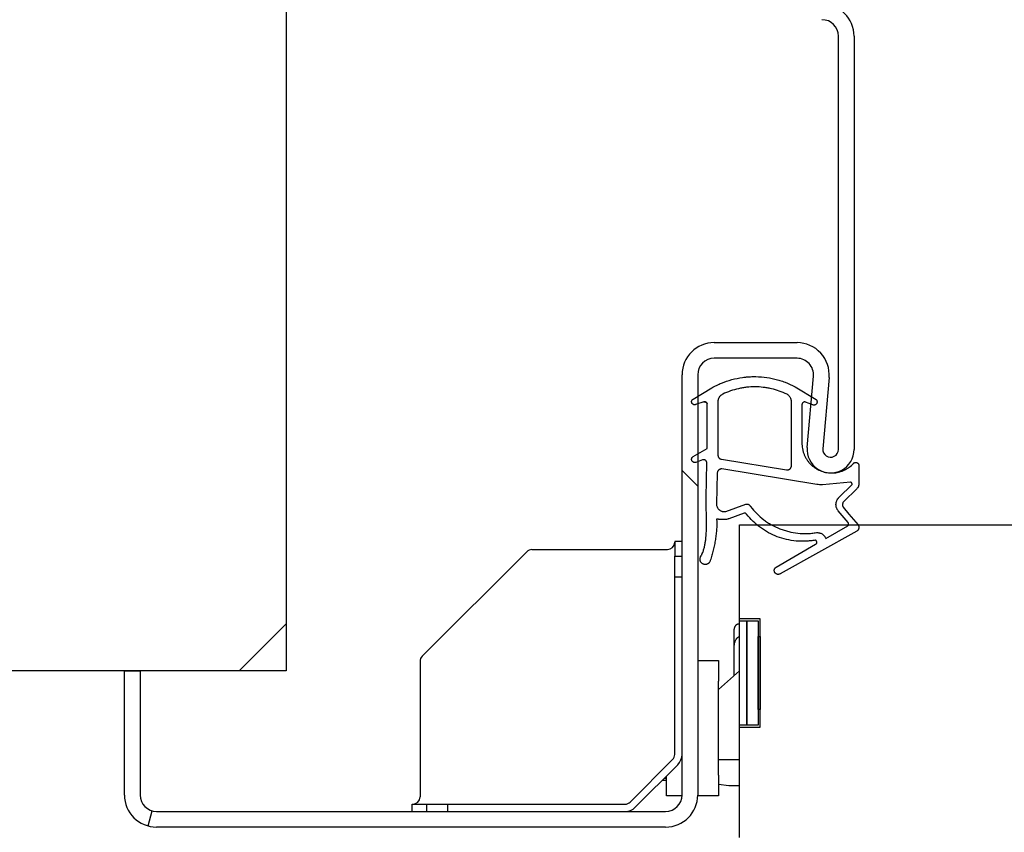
# Model space of a CAD drawing. Header units: millimetres. Extents: x -8500 to 4200, y 0 to 5940.
# Tile 271 of 290: x 286 to 380, y 2581 to 2659. Entities that reach past the tile are written whole.
import ezdxf

# ---------------------------------------------------------------- set-up
doc = ezdxf.new("R2010")
doc.units = ezdxf.units.MM
doc.layers.get('Defpoints').update_dxf_attribs({"color": 250})
doc.layers.add('1', color=250, linetype='Continuous')
doc.layers.add('152', color=250, linetype='Continuous')
doc.styles.add('Times New Roman', font='times.ttf')
doc.dimstyles.get("Standard").update_dxf_attribs({"dimtxt": 0.18, "dimasz": 0.18, "dimexe": 0.18, "dimexo": 0.0625, "dimgap": 0.09, "dimtad": 0, "dimtih": 1, "dimtoh": 1, "dimdec": 4, "dimzin": 0, "dimdsep": 46, "dimtxsty": 'Standard', "dimcen": 0.09, "dimadec": 0, "dimazin": 0, "dimtfac": 1, "dimtdec": 4, "dimtofl": 0, "dimtmove": 0, "dimatfit": 3, "dimfxl": 1, "dimtolj": 1, "dimtzin": 0, "dimarcsym": 0})

# ---------------------------------------------------------------- blocks, each defined once
blk = doc.blocks.new('_U0')
at = {"layer": '1', "linetype": 'Continuous', "lineweight": 13, "transparency": 16777216}
for p, q in [((1339.864, 2578.862), (1339.864, 2259.723)), ((295.864, 2576.542), (295.864, 2259.723))]:
    blk.add_line(p, q, dxfattribs=at)
at = {"layer": '1', "color": 0, "linetype": 'Continuous', "lineweight": 13, "transparency": 16777216}
blk.add_line((345.864, 2284.723), (1289.864, 2284.723), dxfattribs=at)
at = {"layer": '1', "color": 0, "linetype": 'Continuous', "lineweight": 70, "transparency": 16777216}
for points in [[(345.864, 2293.056), (345.864, 2276.39), (295.864, 2284.723)], [(1289.864, 2293.056), (1289.864, 2276.39), (1339.864, 2284.723)]]:
    blk.add_solid(points, dxfattribs=at)
at = {"layer": 'Defpoints', "color": 0, "linetype": 'Continuous', "lineweight": 70, "transparency": 16777216}
for p in [(1339.864, 2590.862), (295.864, 2588.542), (1339.864, 2284.723)]:
    blk.add_point(p, dxfattribs=at)
at = {"layer": '1', "linetype": 'Continuous', "lineweight": -3, "transparency": 16777216, "insert": (779.017, 2345.617), "char_height": 40, "attachment_point": 1, "style": 'Times New Roman'}
blk.add_mtext('\\A1;Sz1', dxfattribs=at)

msp = doc.modelspace()

# ---------------------------------------------------------------- hatches: boundary and pattern name
at = {"layer": '152', "linetype": 'Continuous', "lineweight": -3}
h = msp.add_hatch(dxfattribs=at)
h.set_pattern_fill('ANSI31', color=256, scale=30, angle=-2e-14, style=0)
h.paths.add_polyline_path([(161.364, 2596.822), (161.364, 2785.222), (311.364, 2785.222), (311.364, 2596.822)], flags=0)
h.paths.add_polyline_path([(1324.364, 2596.822), (1324.364, 2785.222), (1474.364, 2785.222), (1474.364, 2596.822)], flags=0)
h = msp.add_hatch(dxfattribs=at)
h.set_pattern_fill('ANSI31', color=256, scale=30, angle=29.985, style=0)
edge = h.paths.add_edge_path(flags=0)
edge.add_line((297.364, 2596.822), (297.364, 2584.902))
edge.add_arc((298.944, 2584.902), 1.58, 180, 270)
edge.add_line((298.944, 2583.322), (347.784, 2583.322))
edge.add_arc((347.784, 2584.902), 1.58, 270, 360)
edge.add_line((349.364, 2584.902), (349.364, 2625.242))
edge.add_arc((352.444, 2625.242), 3.08, 90, 180, ccw=False)
edge.add_line((352.444, 2628.322), (360.396, 2628.322))
edge.add_arc((360.396, 2625.242), 3.08, -5, 90, ccw=False)
edge.add_line((363.465, 2624.974), (362.867, 2618.138))
edge.add_arc((363.614, 2618.072), 0.75, 175, 360)
edge.add_line((364.364, 2618.072), (364.364, 2657.742))
edge.add_arc((362.784, 2657.742), 1.58, 360, 450)
edge.add_line((362.784, 2659.322), (352.444, 2659.322))
edge.add_arc((352.444, 2662.402), 3.08, 180, 270, ccw=False)
edge.add_line((349.364, 2662.402), (349.364, 2687.742))
edge.add_arc((347.784, 2687.742), 1.58, 0, 90)
edge.add_line((347.784, 2689.322), (326.944, 2689.322))
edge.add_arc((326.944, 2687.742), 1.58, 90, 180)
edge.add_line((325.364, 2687.742), (325.364, 2680.822))
edge.add_line((325.364, 2680.822), (323.864, 2680.822))
edge.add_line((323.864, 2680.822), (323.864, 2687.742))
edge.add_arc((326.944, 2687.742), 3.08, 90, 180, ccw=False)
edge.add_line((326.944, 2690.822), (347.784, 2690.822))
edge.add_arc((347.784, 2687.742), 3.08, 0, 90, ccw=False)
edge.add_line((350.864, 2687.742), (350.864, 2662.402))
edge.add_arc((352.444, 2662.402), 1.58, 180, 270)
edge.add_line((352.444, 2660.822), (362.784, 2660.822))
edge.add_arc((362.784, 2657.742), 3.08, 0, 90, ccw=False)
edge.add_line((365.864, 2657.742), (365.864, 2618.072))
edge.add_arc((363.614, 2618.072), 2.25, 175, 360, ccw=False)
edge.add_line((361.372, 2618.268), (361.97, 2625.104))
edge.add_arc((360.396, 2625.242), 1.58, 355, 450)
edge.add_line((360.396, 2626.822), (352.444, 2626.822))
edge.add_arc((352.444, 2625.242), 1.58, 90, 180)
edge.add_line((350.864, 2625.242), (350.864, 2584.902))
edge.add_arc((347.784, 2584.902), 3.08, 270, 360, ccw=False)
edge.add_line((347.784, 2581.822), (298.944, 2581.822))
edge.add_arc((298.944, 2584.902), 3.08, 180, 270, ccw=False)
edge.add_line((295.864, 2584.902), (295.864, 2596.822))
edge.add_line((295.864, 2596.822), (297.364, 2596.822))
h = msp.add_hatch(dxfattribs=at)
h.set_pattern_fill('ANSI31', color=256, scale=30, angle=89.954, style=0)
edge = h.paths.add_edge_path(flags=0)
edge.add_line((297.364, 2596.822), (297.364, 2584.902))
edge.add_arc((298.944, 2584.902), 1.58, 180, 270)
edge.add_line((298.944, 2583.322), (347.784, 2583.322))
edge.add_arc((347.784, 2584.902), 1.58, 270, 360)
edge.add_line((349.364, 2584.902), (349.364, 2625.242))
edge.add_arc((352.444, 2625.242), 3.08, 90, 180, ccw=False)
edge.add_line((352.444, 2628.322), (360.396, 2628.322))
edge.add_arc((360.396, 2625.242), 3.08, -5, 90, ccw=False)
edge.add_line((363.465, 2624.974), (362.867, 2618.138))
edge.add_arc((363.614, 2618.072), 0.75, 175, 360)
edge.add_line((364.364, 2618.072), (364.364, 2657.742))
edge.add_arc((362.784, 2657.742), 1.58, 360, 450)
edge.add_line((362.784, 2659.322), (352.444, 2659.322))
edge.add_arc((352.444, 2662.402), 3.08, 180, 270, ccw=False)
edge.add_line((349.364, 2662.402), (349.364, 2687.742))
edge.add_arc((347.784, 2687.742), 1.58, 0, 90)
edge.add_line((347.784, 2689.322), (326.944, 2689.322))
edge.add_arc((326.944, 2687.742), 1.58, 90, 180)
edge.add_line((325.364, 2687.742), (325.364, 2680.822))
edge.add_line((325.364, 2680.822), (323.864, 2680.822))
edge.add_line((323.864, 2680.822), (323.864, 2687.742))
edge.add_arc((326.944, 2687.742), 3.08, 90, 180, ccw=False)
edge.add_line((326.944, 2690.822), (347.784, 2690.822))
edge.add_arc((347.784, 2687.742), 3.08, 0, 90, ccw=False)
edge.add_line((350.864, 2687.742), (350.864, 2662.402))
edge.add_arc((352.444, 2662.402), 1.58, 180, 270)
edge.add_line((352.444, 2660.822), (362.784, 2660.822))
edge.add_arc((362.784, 2657.742), 3.08, 0, 90, ccw=False)
edge.add_line((365.864, 2657.742), (365.864, 2618.072))
edge.add_arc((363.614, 2618.072), 2.25, 175, 360, ccw=False)
edge.add_line((361.372, 2618.268), (361.97, 2625.104))
edge.add_arc((360.396, 2625.242), 1.58, 355, 450)
edge.add_line((360.396, 2626.822), (352.444, 2626.822))
edge.add_arc((352.444, 2625.242), 1.58, 90, 180)
edge.add_line((350.864, 2625.242), (350.864, 2584.902))
edge.add_arc((347.784, 2584.902), 3.08, 270, 360, ccw=False)
edge.add_line((347.784, 2581.822), (298.944, 2581.822))
edge.add_arc((298.944, 2584.902), 3.08, 180, 270, ccw=False)
edge.add_line((295.864, 2584.902), (295.864, 2596.822))
edge.add_line((295.864, 2596.822), (297.364, 2596.822))
h = msp.add_hatch(dxfattribs=at)
h.set_pattern_fill('ANSI31', color=256, scale=30, angle=-2e-14, style=0)
h.paths.add_polyline_path([(1278.864, 2601.822), (1278.864, 2591.412), (1280.864, 2591.412), (1280.864, 2580.822), (1293.864, 2580.822), (1293.864, 2567.322), (341.864, 2567.322), (341.864, 2580.822), (354.864, 2580.822), (354.864, 2591.412), (356.864, 2591.412), (356.864, 2601.822), (354.864, 2601.822), (354.864, 2610.822), (1280.864, 2610.822), (1280.864, 2601.822)], flags=0)

# ---------------------------------------------------------------- linework, layer by layer
for p, q in [((311.364, 2785.222), (311.364, 2596.822)), ((364.364, 2618.072), (364.364, 2657.742)), ((364.364, 2618.072), (364.364, 2657.742)), ((365.864, 2657.742), (365.864, 2618.072)), ((365.864, 2657.742), (365.864, 2618.072)), ((352.444, 2628.322), (360.396, 2628.322)), ((352.444, 2628.322), (360.396, 2628.322)), ((360.396, 2626.822), (352.444, 2626.822)), ((360.396, 2626.822), (352.444, 2626.822)), ((349.364, 2584.902), (349.364, 2625.242)), ((349.364, 2584.902), (349.364, 2625.242)), ((350.864, 2625.242), (350.864, 2584.902)), ((350.864, 2625.242), (350.864, 2584.902)), ((361.372, 2618.268), (361.97, 2625.104)), ((361.372, 2618.268), (361.97, 2625.104)), ((363.465, 2624.974), (362.867, 2618.138)), ((363.465, 2624.974), (362.867, 2618.138)), ((350.419, 2622.91), (352.212, 2623.978)), ((360.201, 2624.089), (362.214, 2622.874)), ((351.464, 2622.639), (350.667, 2622.371)), ((352.802, 2622.688), (352.802, 2617.541)), ((359.864, 2616.526), (359.864, 2622.65)), ((361.904, 2622.339), (361.215, 2622.62)), ((351.775, 2618.176), (351.775, 2622.456)), ((360.866, 2622.365), (360.866, 2618.569)), ((350.428, 2617.4), (351.775, 2618.176)), ((351.335, 2617.07), (350.671, 2616.824)), ((353.156, 2617.125), (359.375, 2616.109)), ((351.689, 2613.468), (351.735, 2616.783)), ((362.279, 2614.72), (353.175, 2616.203)), ((366.327, 2616.528), (366.327, 2614.757)), ((352.741, 2615.794), (352.659, 2612.863)), ((365.53, 2614.929), (362.827, 2614.686)), ((364.419, 2613.462), (365.67, 2614.716)), ((366.135, 2614.301), (364.887, 2613.084)), ((353.574, 2612.117), (355.49, 2612.819)), ((365.295, 2611.052), (364.356, 2612.167)), ((364.827, 2612.535), (365.379, 2611.875)), ((355.312, 2611.955), (353.855, 2611.421)), ((365.379, 2611.875), (366.245, 2610.847)), ((354.864, 2601.822), (354.864, 2610.822)), ((354.864, 2610.822), (1280.864, 2610.822)), ((366.14, 2610.225), (358.763, 2606.125)), ((363.154, 2609.526), (365.269, 2610.753)), ((334.964, 2608.463), (347.964, 2608.463)), ((334.964, 2608.463), (347.964, 2608.463)), ((348.664, 2609.222), (348.664, 2607.822)), ((349.364, 2609.222), (348.664, 2609.222)), ((348.664, 2609.222), (348.664, 2607.822)), ((349.364, 2609.222), (348.664, 2609.222)), ((358.395, 2606.774), (362.181, 2608.964)), ((334.469, 2608.258), (324.428, 2598.217)), ((334.469, 2608.258), (324.428, 2598.217)), ((348.664, 2605.822), (348.664, 2607.822)), ((348.664, 2607.822), (349.364, 2607.822)), ((348.664, 2605.822), (348.664, 2607.822)), ((348.664, 2607.822), (349.364, 2607.822)), ((349.364, 2605.822), (348.664, 2605.822)), ((349.364, 2605.822), (348.664, 2605.822)), ((348.664, 2588.802), (348.664, 2605.822)), ((348.664, 2588.802), (348.664, 2605.822)), ((354.864, 2601.617), (354.864, 2601.822)), ((354.864, 2601.617), (354.864, 2601.822)), ((356.864, 2601.822), (354.864, 2601.822)), ((356.864, 2591.412), (356.864, 2601.822)), ((354.364, 2599.125), (354.364, 2600.822)), ((354.864, 2601.617), (355.564, 2601.617)), ((354.864, 2591.617), (354.864, 2601.617)), ((355.564, 2601.617), (355.564, 2591.617)), ((355.564, 2591.617), (355.564, 2601.617)), ((355.564, 2601.617), (356.664, 2601.617)), ((356.664, 2601.617), (356.664, 2591.617)), ((356.664, 2600.117), (356.864, 2600.117)), ((356.664, 2593.117), (356.664, 2600.117)), ((356.864, 2600.117), (356.864, 2593.117)), ((354.364, 2596.372), (354.364, 2599.125)), ((324.223, 2597.722), (324.223, 2584.722)), ((324.223, 2597.722), (324.223, 2584.722)), ((350.864, 2597.822), (352.864, 2597.822)), ((352.864, 2597.822), (352.864, 2595.822)), ((311.364, 2596.822), (161.364, 2596.822)), ((295.864, 2584.902), (295.864, 2596.822)), ((295.864, 2584.902), (295.864, 2596.822)), ((295.864, 2596.822), (297.364, 2596.822)), ((295.864, 2596.822), (297.364, 2596.822)), ((297.364, 2596.822), (297.364, 2584.902)), ((297.364, 2596.822), (297.364, 2584.902)), ((354.864, 2596.822), (352.864, 2595.022)), ((354.864, 2596.822), (352.864, 2595.022)), ((352.864, 2586.822), (352.864, 2595.822)), ((356.864, 2593.117), (356.664, 2593.117)), ((354.864, 2591.412), (354.864, 2591.618)), ((354.864, 2591.412), (354.864, 2591.617)), ((355.564, 2591.617), (354.864, 2591.617)), ((354.864, 2580.822), (354.864, 2591.412)), ((354.864, 2591.412), (356.864, 2591.412)), ((356.664, 2591.617), (355.564, 2591.617)), ((344.379, 2584.227), (348.459, 2588.307)), ((344.379, 2584.227), (348.459, 2588.307)), ((344.874, 2583.732), (348.954, 2587.812)), ((344.874, 2583.732), (348.954, 2587.812)), ((352.864, 2588.322), (354.864, 2588.322)), ((352.864, 2588.322), (354.864, 2588.322)), ((347.864, 2584.822), (347.864, 2586.722)), ((352.864, 2586.822), (352.864, 2584.822)), ((347.464, 2586.322), (347.864, 2586.322)), ((347.464, 2586.322), (347.864, 2586.322)), ((347.654, 2586.512), (347.864, 2586.489)), ((347.654, 2586.512), (347.864, 2586.489)), ((352.864, 2585.933), (353.864, 2585.822)), ((352.864, 2585.933), (353.864, 2585.822)), ((353.864, 2585.822), (354.864, 2585.822)), ((353.864, 2585.822), (354.864, 2585.822)), ((349.362, 2584.822), (347.864, 2584.822)), ((352.864, 2584.822), (350.863, 2584.822)), ((323.464, 2583.322), (323.464, 2584.022)), ((323.464, 2584.022), (324.864, 2584.022)), ((323.464, 2583.322), (323.464, 2584.022)), ((323.464, 2584.022), (324.864, 2584.022)), ((324.864, 2583.322), (324.864, 2584.022)), ((324.864, 2584.022), (326.864, 2584.022)), ((324.864, 2583.322), (324.864, 2584.022)), ((324.864, 2584.022), (326.864, 2584.022)), ((326.864, 2584.022), (326.864, 2583.322)), ((326.864, 2584.022), (326.864, 2583.322)), ((326.864, 2584.022), (343.884, 2584.022)), ((326.864, 2584.022), (343.884, 2584.022)), ((298.944, 2583.322), (347.784, 2583.322)), ((298.944, 2583.322), (347.784, 2583.322)), ((347.784, 2581.822), (298.944, 2581.822)), ((347.784, 2581.822), (298.944, 2581.822))]:
    msp.add_line(p, q, dxfattribs=at)
for centre, radius, start, end in [((362.784, 2657.742), 3.08, 360, 90), ((362.784, 2657.742), 3.08, 360, 90), ((362.784, 2657.742), 1.58, 360, 90), ((362.784, 2657.742), 1.58, 360, 90), ((352.444, 2625.242), 3.08, 90, 180), ((352.444, 2625.242), 3.08, 90, 180), ((360.396, 2625.242), 3.08, 355, 90), ((360.396, 2625.242), 3.08, 355, 90), ((352.444, 2625.242), 1.58, 90, 180), ((352.444, 2625.242), 1.58, 90, 180), ((360.396, 2625.242), 1.58, 355, 90), ((360.396, 2625.242), 1.58, 355, 90), ((363.614, 2618.072), 2.25, 175, 0), ((363.614, 2618.072), 2.25, 175, 0), ((363.614, 2618.072), 0.75, 175, 0), ((363.614, 2618.072), 0.75, 175, 0), ((334.964, 2607.763), 0.7, 90, 135), ((334.964, 2607.763), 0.7, 90, 135), ((347.964, 2609.163), 0.7, 270, 0), ((347.964, 2609.163), 0.7, 270, 0), ((324.923, 2597.722), 0.7, 135, 180), ((324.923, 2597.722), 0.7, 135, 180), ((347.964, 2588.802), 0.7, 315, 0), ((347.964, 2588.802), 0.7, 315, 0), ((347.964, 2588.802), 1.4, 315, 0), ((347.964, 2588.802), 1.4, 315, 0), ((298.944, 2584.902), 3.08, 180, 270), ((298.944, 2584.902), 3.08, 180, 270), ((298.944, 2584.902), 1.58, 180, 270), ((298.944, 2584.902), 1.58, 180, 270), ((323.523, 2584.722), 0.7, 270, 0), ((323.523, 2584.722), 0.7, 270, 0), ((347.784, 2584.902), 1.58, 270, 360), ((347.784, 2584.902), 3.08, 270, 360), ((347.784, 2584.902), 1.58, 270, 360), ((347.784, 2584.902), 3.08, 270, 360), ((343.884, 2584.722), 0.7, 270, 315), ((343.884, 2584.722), 0.7, 270, 315), ((343.884, 2584.722), 1.4, 270, 315), ((343.884, 2584.722), 1.4, 270, 315)]:
    msp.add_arc(centre, radius, start, end, dxfattribs=at)
for points, knots in [([(352.212, 2623.978), (352.364, 2624.065), (352.518, 2624.147), (352.754, 2624.262), (352.833, 2624.299), (352.993, 2624.371), (353.073, 2624.406), (353.475, 2624.572), (353.802, 2624.684), (354.468, 2624.865), (354.807, 2624.935), (355.238, 2624.996), (355.324, 2625.007), (355.455, 2625.021), (355.498, 2625.026), (355.585, 2625.034), (355.629, 2625.038), (355.846, 2625.054), (356.02, 2625.062), (356.539, 2625.069), (356.884, 2625.052), (357.571, 2624.975), (357.913, 2624.915), (358.423, 2624.791), (358.592, 2624.745), (358.924, 2624.641), (359.088, 2624.584), (359.575, 2624.398), (359.892, 2624.254), (360.201, 2624.089)], [0, 0, 0, 0, 0.0625, 0.0625, 0.09375, 0.09375, 0.125, 0.125, 0.25, 0.25, 0.375, 0.375, 0.40625, 0.40625, 0.421875, 0.421875, 0.4375, 0.4375, 0.5, 0.5, 0.625, 0.625, 0.75, 0.75, 0.8125, 0.8125, 0.875, 0.875, 1, 1, 1, 1]), ([(359.432, 2623.365), (359.191, 2623.482), (358.945, 2623.585), (358.444, 2623.762), (358.189, 2623.837), (357.864, 2623.912), (357.798, 2623.926), (357.667, 2623.952), (357.47, 2623.989), (357.273, 2624.017), (356.878, 2624.062), (356.615, 2624.078), (356.086, 2624.079), (355.822, 2624.065), (355.49, 2624.028), (355.424, 2624.02), (355.292, 2624.001), (355.094, 2623.971), (354.898, 2623.932), (354.51, 2623.844), (354.002, 2623.698), (353.51, 2623.495), (353.269, 2623.379)], [0, 0, 0, 0, 0.125, 0.125, 0.25, 0.25, 0.28125, 0.28125, 0.3125, 0.375, 0.375, 0.5, 0.5, 0.625, 0.625, 0.65625, 0.65625, 0.6875, 0.75, 0.75, 0.875, 1, 1, 1, 1]), ([(350.292, 2622.567), (350.287, 2622.583), (350.283, 2622.599), (350.28, 2622.623), (350.279, 2622.631), (350.278, 2622.647), (350.278, 2622.656), (350.279, 2622.68), (350.281, 2622.697), (350.285, 2622.721), (350.287, 2622.729), (350.292, 2622.744), (350.294, 2622.752), (350.303, 2622.776), (350.31, 2622.79), (350.326, 2622.819), (350.335, 2622.832), (350.367, 2622.871), (350.391, 2622.892), (350.419, 2622.91)], [0, 0, 0, 0, 0.125, 0.125, 0.1875, 0.1875, 0.25, 0.25, 0.375, 0.375, 0.4375, 0.4375, 0.5, 0.5, 0.625, 0.625, 0.75, 0.75, 1, 1, 1, 1]), ([(350.667, 2622.371), (350.648, 2622.365), (350.629, 2622.361), (350.599, 2622.358), (350.589, 2622.357), (350.57, 2622.357), (350.55, 2622.358), (350.531, 2622.36), (350.512, 2622.364), (350.502, 2622.366), (350.474, 2622.375), (350.456, 2622.382), (350.43, 2622.396), (350.422, 2622.401), (350.405, 2622.411), (350.397, 2622.417), (350.374, 2622.436), (350.36, 2622.449), (350.341, 2622.472), (350.336, 2622.48), (350.324, 2622.496), (350.319, 2622.504), (350.305, 2622.53), (350.298, 2622.548), (350.292, 2622.567)], [0, 0, 0, 0, 0.125, 0.125, 0.1875, 0.1875, 0.25, 0.3125, 0.3125, 0.375, 0.375, 0.5, 0.5, 0.5625, 0.5625, 0.625, 0.625, 0.75, 0.75, 0.8125, 0.8125, 0.875, 0.875, 1, 1, 1, 1]), ([(351.775, 2622.456), (351.77, 2622.472), (351.765, 2622.488), (351.754, 2622.51), (351.75, 2622.518), (351.741, 2622.532), (351.736, 2622.539), (351.722, 2622.559), (351.71, 2622.572), (351.686, 2622.594), (351.672, 2622.604), (351.651, 2622.617), (351.643, 2622.621), (351.628, 2622.629), (351.62, 2622.632), (351.597, 2622.64), (351.58, 2622.644), (351.555, 2622.647), (351.547, 2622.648), (351.53, 2622.649), (351.522, 2622.648), (351.497, 2622.647), (351.48, 2622.644), (351.464, 2622.639)], [0, 0, 0, 0, 0.125, 0.125, 0.1875, 0.1875, 0.25, 0.25, 0.375, 0.375, 0.5, 0.5, 0.5625, 0.5625, 0.625, 0.625, 0.75, 0.75, 0.8125, 0.8125, 0.875, 0.875, 1, 1, 1, 1]), ([(353.269, 2623.379), (353.235, 2623.364), (353.171, 2623.329), (353.112, 2623.286), (353.07, 2623.251), (353.056, 2623.239), (353.03, 2623.213), (353.017, 2623.2), (352.98, 2623.159), (352.958, 2623.131), (352.927, 2623.085), (352.918, 2623.07), (352.899, 2623.038), (352.89, 2623.022), (352.866, 2622.972), (352.839, 2622.905), (352.821, 2622.834), (352.811, 2622.78), (352.808, 2622.762), (352.804, 2622.725), (352.803, 2622.707), (352.802, 2622.688)], [0, 0, 0, 0, 0.125, 0.25, 0.25, 0.3125, 0.3125, 0.375, 0.375, 0.5, 0.5, 0.5625, 0.5625, 0.625, 0.625, 0.75, 0.875, 0.875, 0.9375, 0.9375, 1, 1, 1, 1]), ([(359.864, 2622.65), (359.864, 2622.687), (359.859, 2622.76), (359.844, 2622.831), (359.829, 2622.884), (359.823, 2622.901), (359.811, 2622.936), (359.804, 2622.953), (359.783, 2623.004), (359.766, 2623.036), (359.728, 2623.098), (359.707, 2623.128), (359.661, 2623.186), (359.636, 2623.212), (359.583, 2623.262), (359.555, 2623.286), (359.496, 2623.328), (359.464, 2623.348), (359.432, 2623.365)], [0, 0, 0, 0, 0.125, 0.25, 0.25, 0.3125, 0.3125, 0.375, 0.375, 0.5, 0.5, 0.625, 0.625, 0.75, 0.75, 0.875, 0.875, 1, 1, 1, 1]), ([(361.148, 2622.63), (361.13, 2622.631), (361.112, 2622.63), (361.085, 2622.625), (361.076, 2622.623), (361.059, 2622.619), (361.042, 2622.613), (361.026, 2622.606), (361.01, 2622.598), (361.002, 2622.593), (360.979, 2622.579), (360.965, 2622.568), (360.945, 2622.55), (360.939, 2622.543), (360.927, 2622.53), (360.921, 2622.523), (360.906, 2622.501), (360.897, 2622.485), (360.886, 2622.461), (360.883, 2622.452), (360.877, 2622.435), (360.875, 2622.427), (360.869, 2622.401), (360.866, 2622.383), (360.866, 2622.365)], [0, 0, 0, 0, 0.125, 0.125, 0.1875, 0.1875, 0.25, 0.3125, 0.3125, 0.375, 0.375, 0.5, 0.5, 0.5625, 0.5625, 0.625, 0.625, 0.75, 0.75, 0.8125, 0.8125, 0.875, 0.875, 1, 1, 1, 1]), ([(362.214, 2622.874), (362.229, 2622.86), (362.244, 2622.845), (362.262, 2622.82), (362.268, 2622.811), (362.279, 2622.794), (362.289, 2622.776), (362.297, 2622.757), (362.304, 2622.738), (362.307, 2622.728), (362.315, 2622.698), (362.318, 2622.677), (362.32, 2622.647), (362.32, 2622.636), (362.319, 2622.616), (362.319, 2622.605), (362.314, 2622.575), (362.31, 2622.555), (362.3, 2622.525), (362.296, 2622.516), (362.287, 2622.497), (362.282, 2622.488), (362.267, 2622.461), (362.255, 2622.445), (362.241, 2622.429)], [0, 0, 0, 0, 0.125, 0.125, 0.1875, 0.1875, 0.25, 0.3125, 0.3125, 0.375, 0.375, 0.5, 0.5, 0.5625, 0.5625, 0.625, 0.625, 0.75, 0.75, 0.8125, 0.8125, 0.875, 0.875, 1, 1, 1, 1]), ([(362.241, 2622.429), (362.231, 2622.417), (362.22, 2622.407), (362.196, 2622.387), (362.183, 2622.377), (362.157, 2622.361), (362.144, 2622.354), (362.115, 2622.342), (362.101, 2622.337), (362.071, 2622.329), (362.056, 2622.326), (362.033, 2622.324), (362.025, 2622.323), (362.01, 2622.323), (362.002, 2622.323), (361.963, 2622.324), (361.933, 2622.329), (361.904, 2622.339)], [0, 0, 0, 0, 0.125, 0.125, 0.25, 0.25, 0.375, 0.375, 0.5, 0.5, 0.625, 0.625, 0.6875, 0.6875, 0.75, 0.75, 1, 1, 1, 1]), ([(360.866, 2618.569), (360.869, 2618.474), (360.885, 2618.286), (360.919, 2618.1), (360.951, 2617.962), (360.963, 2617.916), (360.989, 2617.826), (361.003, 2617.781), (361.049, 2617.648), (361.118, 2617.475), (361.205, 2617.309), (361.276, 2617.187), (361.301, 2617.146), (361.352, 2617.067), (361.379, 2617.028), (361.462, 2616.914), (361.58, 2616.767), (361.712, 2616.633), (361.782, 2616.569)], [0, 0, 0, 0, 0.125, 0.25, 0.25, 0.3125, 0.3125, 0.375, 0.375, 0.5, 0.625, 0.625, 0.6875, 0.6875, 0.75, 0.75, 0.875, 1, 1, 1, 1]), ([(350.287, 2617.054), (350.283, 2617.07), (350.28, 2617.087), (350.278, 2617.12), (350.277, 2617.137), (350.28, 2617.17), (350.282, 2617.186), (350.288, 2617.211), (350.29, 2617.219), (350.295, 2617.234), (350.298, 2617.242), (350.308, 2617.266), (350.315, 2617.28), (350.328, 2617.302), (350.333, 2617.309), (350.342, 2617.322), (350.348, 2617.329), (350.375, 2617.361), (350.4, 2617.382), (350.428, 2617.4)], [0, 0, 0, 0, 0.125, 0.125, 0.25, 0.25, 0.375, 0.375, 0.4375, 0.4375, 0.5, 0.5, 0.625, 0.625, 0.6875, 0.6875, 0.75, 0.75, 1, 1, 1, 1]), ([(350.671, 2616.824), (350.65, 2616.819), (350.63, 2616.816), (350.599, 2616.814), (350.588, 2616.814), (350.568, 2616.815), (350.547, 2616.817), (350.527, 2616.821), (350.507, 2616.826), (350.497, 2616.829), (350.467, 2616.84), (350.449, 2616.849), (350.422, 2616.865), (350.414, 2616.871), (350.397, 2616.883), (350.389, 2616.89), (350.366, 2616.91), (350.352, 2616.926), (350.334, 2616.951), (350.328, 2616.959), (350.317, 2616.977), (350.312, 2616.986), (350.299, 2617.014), (350.292, 2617.034), (350.287, 2617.054)], [0, 0, 0, 0, 0.125, 0.125, 0.1875, 0.1875, 0.25, 0.3125, 0.3125, 0.375, 0.375, 0.5, 0.5, 0.5625, 0.5625, 0.625, 0.625, 0.75, 0.75, 0.8125, 0.8125, 0.875, 0.875, 1, 1, 1, 1]), ([(351.717, 2616.895), (351.71, 2616.914), (351.702, 2616.931), (351.686, 2616.956), (351.681, 2616.964), (351.669, 2616.98), (351.656, 2616.995), (351.643, 2617.008), (351.628, 2617.021), (351.62, 2617.027), (351.596, 2617.044), (351.58, 2617.054), (351.553, 2617.066), (351.544, 2617.07), (351.526, 2617.076), (351.516, 2617.079), (351.488, 2617.086), (351.469, 2617.088), (351.44, 2617.089), (351.43, 2617.089), (351.41, 2617.088), (351.401, 2617.087), (351.372, 2617.082), (351.353, 2617.077), (351.335, 2617.07)], [0, 0, 0, 0, 0.125, 0.125, 0.1875, 0.1875, 0.25, 0.3125, 0.3125, 0.375, 0.375, 0.5, 0.5, 0.5625, 0.5625, 0.625, 0.625, 0.75, 0.75, 0.8125, 0.8125, 0.875, 0.875, 1, 1, 1, 1]), ([(351.735, 2616.783), (351.736, 2616.802), (351.735, 2616.821), (351.729, 2616.859), (351.724, 2616.877), (351.717, 2616.895)], [0, 0, 0, 0, 0.5, 0.5, 1, 1, 1, 1]), ([(352.802, 2617.541), (352.802, 2617.516), (352.804, 2617.491), (352.811, 2617.455), (352.814, 2617.443), (352.82, 2617.419), (352.824, 2617.407), (352.837, 2617.372), (352.847, 2617.35), (352.866, 2617.318), (352.873, 2617.308), (352.887, 2617.287), (352.895, 2617.277), (352.919, 2617.249), (352.936, 2617.232), (352.965, 2617.208), (352.975, 2617.201), (352.995, 2617.187), (353.006, 2617.18), (353.038, 2617.162), (353.061, 2617.151), (353.095, 2617.139), (353.107, 2617.135), (353.131, 2617.129), (353.144, 2617.127), (353.156, 2617.125)], [0, 0, 0, 0, 0.125, 0.125, 0.1875, 0.1875, 0.25, 0.25, 0.375, 0.375, 0.4375, 0.4375, 0.5, 0.5, 0.625, 0.625, 0.6875, 0.6875, 0.75, 0.75, 0.875, 0.875, 0.9375, 0.9375, 1, 1, 1, 1]), ([(365.805, 2616.732), (365.818, 2616.747), (365.833, 2616.76), (365.857, 2616.777), (365.865, 2616.783), (365.882, 2616.793), (365.9, 2616.802), (365.918, 2616.809), (365.937, 2616.815), (365.946, 2616.818), (365.975, 2616.825), (365.995, 2616.828), (366.024, 2616.829), (366.034, 2616.829), (366.054, 2616.828), (366.063, 2616.827), (366.093, 2616.822), (366.112, 2616.817), (366.139, 2616.807), (366.149, 2616.803), (366.166, 2616.794), (366.175, 2616.79), (366.2, 2616.774), (366.216, 2616.763), (366.23, 2616.749)], [0, 0, 0, 0, 0.125, 0.125, 0.1875, 0.1875, 0.25, 0.3125, 0.3125, 0.375, 0.375, 0.5, 0.5, 0.5625, 0.5625, 0.625, 0.625, 0.75, 0.75, 0.8125, 0.8125, 0.875, 0.875, 1, 1, 1, 1]), ([(353.175, 2616.203), (353.147, 2616.204), (353.119, 2616.202), (353.079, 2616.195), (353.065, 2616.192), (353.039, 2616.185), (353.025, 2616.18), (352.987, 2616.166), (352.962, 2616.153), (352.927, 2616.131), (352.916, 2616.123), (352.894, 2616.106), (352.883, 2616.097), (352.853, 2616.069), (352.835, 2616.049), (352.811, 2616.015), (352.804, 2616.003), (352.79, 2615.979), (352.778, 2615.955), (352.767, 2615.929), (352.759, 2615.903), (352.755, 2615.89), (352.746, 2615.849), (352.742, 2615.821), (352.741, 2615.794)], [0, 0, 0, 0, 0.125, 0.125, 0.1875, 0.1875, 0.25, 0.25, 0.375, 0.375, 0.4375, 0.4375, 0.5, 0.5, 0.625, 0.625, 0.6875, 0.6875, 0.75, 0.8125, 0.8125, 0.875, 0.875, 1, 1, 1, 1]), ([(359.443, 2616.104), (359.47, 2616.104), (359.498, 2616.107), (359.538, 2616.115), (359.551, 2616.118), (359.578, 2616.126), (359.591, 2616.131), (359.629, 2616.147), (359.654, 2616.16), (359.688, 2616.183), (359.699, 2616.191), (359.72, 2616.208), (359.731, 2616.218), (359.76, 2616.247), (359.777, 2616.268), (359.8, 2616.303), (359.808, 2616.315), (359.821, 2616.339), (359.832, 2616.364), (359.842, 2616.39), (359.85, 2616.416), (359.853, 2616.429), (359.861, 2616.47), (359.864, 2616.498), (359.864, 2616.526)], [0, 0, 0, 0, 0.125, 0.125, 0.1875, 0.1875, 0.25, 0.25, 0.375, 0.375, 0.4375, 0.4375, 0.5, 0.5, 0.625, 0.625, 0.6875, 0.6875, 0.75, 0.8125, 0.8125, 0.875, 0.875, 1, 1, 1, 1]), ([(361.782, 2616.569), (361.92, 2616.441), (362.069, 2616.328), (362.269, 2616.206), (362.31, 2616.182), (362.392, 2616.138), (362.433, 2616.116), (362.559, 2616.056), (362.73, 2615.983), (362.907, 2615.928), (363.042, 2615.893), (363.088, 2615.883), (363.18, 2615.864), (363.226, 2615.855), (363.365, 2615.834), (363.55, 2615.814), (363.828, 2615.812), (364.014, 2615.829), (364.13, 2615.845), (364.153, 2615.849), (364.199, 2615.856), (364.268, 2615.869), (364.337, 2615.883), (364.472, 2615.916), (364.65, 2615.968), (364.823, 2616.038), (364.95, 2616.097), (364.991, 2616.117), (365.054, 2616.15), (365.075, 2616.161), (365.116, 2616.184), (365.136, 2616.196), (365.236, 2616.255), (365.314, 2616.306), (365.539, 2616.47), (365.677, 2616.594), (365.805, 2616.732)], [0, 0, 0, 0, 0.125, 0.125, 0.15625, 0.15625, 0.1875, 0.1875, 0.25, 0.3125, 0.3125, 0.34375, 0.34375, 0.375, 0.375, 0.4375, 0.5, 0.5625, 0.5625, 0.578125, 0.578125, 0.59375, 0.625, 0.625, 0.6875, 0.75, 0.75, 0.78125, 0.78125, 0.796875, 0.796875, 0.8125, 0.8125, 0.875, 0.875, 1, 1, 1, 1]), ([(366.23, 2616.749), (366.246, 2616.735), (366.259, 2616.719), (366.277, 2616.694), (366.283, 2616.685), (366.293, 2616.667), (366.302, 2616.649), (366.31, 2616.629), (366.316, 2616.61), (366.319, 2616.6), (366.325, 2616.569), (366.327, 2616.549), (366.327, 2616.528)], [0, 0, 0, 0, 0.25, 0.25, 0.375, 0.375, 0.5, 0.625, 0.625, 0.75, 0.75, 1, 1, 1, 1]), ([(365.67, 2614.716), (365.672, 2614.727), (365.674, 2614.739), (365.674, 2614.757), (365.674, 2614.763), (365.673, 2614.775), (365.672, 2614.781), (365.668, 2614.798), (365.665, 2614.809), (365.656, 2614.831), (365.651, 2614.842), (365.638, 2614.861), (365.63, 2614.871), (365.618, 2614.883), (365.613, 2614.887), (365.604, 2614.895), (365.595, 2614.902), (365.585, 2614.908), (365.574, 2614.914), (365.569, 2614.916), (365.553, 2614.923), (365.541, 2614.927), (365.53, 2614.929)], [0, 0, 0, 0, 0.125, 0.125, 0.1875, 0.1875, 0.25, 0.25, 0.375, 0.375, 0.5, 0.5, 0.625, 0.625, 0.6875, 0.6875, 0.75, 0.8125, 0.8125, 0.875, 0.875, 1, 1, 1, 1]), ([(362.827, 2614.686), (362.781, 2614.684), (362.735, 2614.684), (362.644, 2614.685), (362.598, 2614.687), (362.46, 2614.695), (362.369, 2614.706), (362.279, 2614.72)], [0, 0, 0, 0, 0.25, 0.25, 0.5, 0.5, 1, 1, 1, 1]), ([(366.327, 2614.757), (366.327, 2614.715), (366.323, 2614.672), (366.31, 2614.61), (366.305, 2614.589), (366.292, 2614.549), (366.278, 2614.509), (366.26, 2614.471), (366.24, 2614.434), (366.228, 2614.416), (366.193, 2614.363), (366.165, 2614.331), (366.135, 2614.301)], [0, 0, 0, 0, 0.25, 0.25, 0.375, 0.375, 0.5, 0.625, 0.625, 0.75, 0.75, 1, 1, 1, 1]), ([(351.145, 2607.766), (351.176, 2607.818), (351.219, 2607.898), (351.259, 2607.981), (351.284, 2608.036), (351.296, 2608.064), (351.356, 2608.203), (351.397, 2608.317), (351.468, 2608.546), (351.498, 2608.662), (351.551, 2608.896), (351.574, 2609.013), (351.602, 2609.192), (351.611, 2609.251), (351.627, 2609.371), (351.634, 2609.431), (351.654, 2609.611), (351.665, 2609.731), (351.69, 2610.092), (351.699, 2610.332), (351.707, 2610.814), (351.706, 2611.056), (351.701, 2611.538), (351.696, 2611.779), (351.688, 2612.262), (351.683, 2612.503), (351.681, 2612.986), (351.682, 2613.227), (351.689, 2613.468)], [0, 0, 0, 0, 0.03125, 0.046875, 0.046875, 0.0625, 0.0625, 0.125, 0.125, 0.1875, 0.1875, 0.25, 0.25, 0.28125, 0.28125, 0.3125, 0.3125, 0.375, 0.375, 0.5, 0.5, 0.625, 0.625, 0.75, 0.75, 0.875, 0.875, 1, 1, 1, 1]), ([(364.356, 2612.167), (364.318, 2612.213), (364.284, 2612.262), (364.24, 2612.339), (364.227, 2612.365), (364.209, 2612.406), (364.203, 2612.42), (364.192, 2612.448), (364.187, 2612.462), (364.163, 2612.532), (364.15, 2612.59), (364.137, 2612.678), (364.135, 2612.707), (364.133, 2612.752), (364.132, 2612.767), (364.132, 2612.797), (364.133, 2612.812), (364.136, 2612.886), (364.145, 2612.944), (364.162, 2613.017), (364.166, 2613.031), (364.174, 2613.06), (364.178, 2613.074), (364.193, 2613.116), (364.204, 2613.144), (364.24, 2613.225), (364.269, 2613.276), (364.32, 2613.35), (364.339, 2613.373), (364.378, 2613.419), (364.398, 2613.441), (364.419, 2613.462)], [0, 0, 0, 0, 0.125, 0.125, 0.1875, 0.1875, 0.21875, 0.21875, 0.25, 0.25, 0.375, 0.375, 0.4375, 0.4375, 0.46875, 0.46875, 0.5, 0.5, 0.625, 0.625, 0.65625, 0.65625, 0.6875, 0.6875, 0.75, 0.75, 0.875, 0.875, 0.9375, 0.9375, 1, 1, 1, 1]), ([(364.887, 2613.084), (364.869, 2613.067), (364.852, 2613.048), (364.823, 2613.008), (364.811, 2612.986), (364.794, 2612.953), (364.789, 2612.941), (364.78, 2612.918), (364.776, 2612.906), (364.766, 2612.87), (364.761, 2612.846), (364.757, 2612.808), (364.756, 2612.796), (364.755, 2612.771), (364.756, 2612.758), (364.758, 2612.721), (364.762, 2612.697), (364.77, 2612.66), (364.774, 2612.648), (364.782, 2612.624), (364.786, 2612.612), (364.801, 2612.578), (364.813, 2612.556), (364.827, 2612.535)], [0, 0, 0, 0, 0.125, 0.125, 0.25, 0.25, 0.3125, 0.3125, 0.375, 0.375, 0.5, 0.5, 0.5625, 0.5625, 0.625, 0.625, 0.75, 0.75, 0.8125, 0.8125, 0.875, 0.875, 1, 1, 1, 1]), ([(352.659, 2612.863), (352.659, 2612.836), (352.66, 2612.809), (352.665, 2612.754), (352.67, 2612.727), (352.676, 2612.701)], [0, 0, 0, 0, 0.5, 0.5, 1, 1, 1, 1]), ([(352.676, 2612.701), (352.686, 2612.652), (352.701, 2612.605), (352.73, 2612.537), (352.741, 2612.514), (352.765, 2612.471), (352.778, 2612.449), (352.82, 2612.388), (352.852, 2612.35), (352.896, 2612.307), (352.905, 2612.299), (352.924, 2612.282), (352.934, 2612.274), (352.963, 2612.251), (352.983, 2612.236), (353.045, 2612.196), (353.089, 2612.173), (353.147, 2612.15), (353.158, 2612.146), (353.182, 2612.138), (353.217, 2612.126), (353.277, 2612.112), (353.326, 2612.105), (353.363, 2612.102), (353.376, 2612.101), (353.401, 2612.101), (353.413, 2612.1), (353.476, 2612.101), (353.525, 2612.107), (353.574, 2612.117)], [0, 0, 0, 0, 0.125, 0.125, 0.1875, 0.1875, 0.25, 0.25, 0.375, 0.375, 0.40625, 0.40625, 0.4375, 0.4375, 0.5, 0.5, 0.625, 0.625, 0.65625, 0.65625, 0.6875, 0.75, 0.8125, 0.8125, 0.84375, 0.84375, 0.875, 0.875, 1, 1, 1, 1]), ([(355.49, 2612.819), (355.513, 2612.824), (355.536, 2612.826), (355.582, 2612.827), (355.605, 2612.825), (355.651, 2612.819), (355.673, 2612.813), (355.717, 2612.799), (355.738, 2612.79), (355.779, 2612.768), (355.798, 2612.755), (355.835, 2612.727), (355.852, 2612.712), (355.883, 2612.678), (355.897, 2612.66), (355.922, 2612.621), (355.933, 2612.601), (355.942, 2612.58)], [0, 0, 0, 0, 0.125, 0.125, 0.25, 0.25, 0.375, 0.375, 0.5, 0.5, 0.625, 0.625, 0.75, 0.75, 0.875, 0.875, 1, 1, 1, 1]), ([(355.942, 2612.58), (356.124, 2612.342), (356.32, 2612.119), (356.74, 2611.702), (356.963, 2611.508), (357.318, 2611.24), (357.44, 2611.154), (357.691, 2610.99), (357.818, 2610.912), (358.206, 2610.694), (358.473, 2610.568), (358.885, 2610.404), (359.025, 2610.355), (359.237, 2610.287), (359.308, 2610.265), (359.452, 2610.225), (359.524, 2610.206), (359.887, 2610.116), (360.18, 2610.065), (360.768, 2610.003), (361.063, 2609.991), (361.434, 2610.002), (361.508, 2610.005), (361.657, 2610.015), (361.731, 2610.021), (361.955, 2610.042), (362.104, 2610.062), (362.251, 2610.086)], [0, 0, 0, 0, 0.125, 0.125, 0.25, 0.25, 0.3125, 0.3125, 0.375, 0.375, 0.5, 0.5, 0.5625, 0.5625, 0.59375, 0.59375, 0.625, 0.625, 0.75, 0.75, 0.875, 0.875, 0.90625, 0.90625, 0.9375, 0.9375, 1, 1, 1, 1]), ([(352.671, 2611.372), (352.677, 2611.329), (352.682, 2611.285), (352.689, 2611.199), (352.692, 2611.156), (352.698, 2611.026), (352.698, 2610.939), (352.696, 2610.766), (352.693, 2610.68), (352.685, 2610.507), (352.679, 2610.421), (352.665, 2610.248), (352.657, 2610.162), (352.638, 2609.989), (352.628, 2609.903), (352.595, 2609.645), (352.569, 2609.473), (352.525, 2609.217), (352.51, 2609.132), (352.478, 2608.961), (352.461, 2608.876), (352.407, 2608.621), (352.368, 2608.453), (352.284, 2608.117), (352.238, 2607.95), (352.138, 2607.618), (352.084, 2607.453), (352.024, 2607.29)], [0, 0, 0, 0, 0.03125, 0.03125, 0.0625, 0.0625, 0.125, 0.125, 0.1875, 0.1875, 0.25, 0.25, 0.3125, 0.3125, 0.375, 0.375, 0.5, 0.5, 0.5625, 0.5625, 0.625, 0.625, 0.75, 0.75, 0.875, 0.875, 1, 1, 1, 1]), ([(353.855, 2611.421), (353.832, 2611.413), (353.808, 2611.405), (353.76, 2611.391), (353.735, 2611.385), (353.662, 2611.367), (353.613, 2611.358), (353.466, 2611.337), (353.367, 2611.332), (353.218, 2611.333), (353.168, 2611.335), (353.068, 2611.341), (353.018, 2611.345), (352.944, 2611.353), (352.919, 2611.356), (352.869, 2611.362), (352.845, 2611.365), (352.795, 2611.371), (352.77, 2611.374), (352.733, 2611.377), (352.72, 2611.378), (352.702, 2611.378), (352.695, 2611.378), (352.686, 2611.377), (352.683, 2611.376), (352.677, 2611.375), (352.674, 2611.374), (352.671, 2611.372)], [0, 0, 0, 0, 0.0625, 0.0625, 0.125, 0.125, 0.25, 0.25, 0.5, 0.5, 0.625, 0.625, 0.75, 0.75, 0.8125, 0.8125, 0.875, 0.875, 0.9375, 0.9375, 0.96875, 0.96875, 0.984375, 0.984375, 0.992188, 0.992188, 1, 1, 1, 1]), ([(355.549, 2611.855), (355.543, 2611.865), (355.536, 2611.874), (355.52, 2611.89), (355.504, 2611.906), (355.485, 2611.919), (355.471, 2611.928), (355.466, 2611.93), (355.456, 2611.935), (355.451, 2611.938), (355.435, 2611.944), (355.424, 2611.948), (355.402, 2611.954), (355.391, 2611.956), (355.357, 2611.96), (355.335, 2611.959), (355.312, 2611.955)], [0, 0, 0, 0, 0.125, 0.125, 0.25, 0.375, 0.375, 0.4375, 0.4375, 0.5, 0.5, 0.625, 0.625, 0.75, 0.75, 1, 1, 1, 1]), ([(362.149, 2609.364), (361.996, 2609.336), (361.842, 2609.314), (361.533, 2609.279), (361.378, 2609.267), (360.916, 2609.247), (360.608, 2609.255), (359.996, 2609.311), (359.692, 2609.359), (359.085, 2609.499), (358.789, 2609.589), (358.214, 2609.806), (357.935, 2609.934), (357.528, 2610.154), (357.394, 2610.232), (357.13, 2610.399), (357.002, 2610.486), (356.629, 2610.759), (356.393, 2610.957), (355.951, 2611.383), (355.743, 2611.611), (355.549, 2611.855)], [0, 0, 0, 0, 0.0625, 0.0625, 0.125, 0.125, 0.25, 0.25, 0.375, 0.375, 0.5, 0.5, 0.625, 0.625, 0.6875, 0.6875, 0.75, 0.75, 0.875, 0.875, 1, 1, 1, 1]), ([(365.269, 2610.753), (365.28, 2610.762), (365.29, 2610.772), (365.303, 2610.788), (365.307, 2610.794), (365.314, 2610.806), (365.318, 2610.812), (365.328, 2610.83), (365.333, 2610.843), (365.34, 2610.87), (365.343, 2610.884), (365.345, 2610.911), (365.345, 2610.925), (365.343, 2610.946), (365.342, 2610.953), (365.339, 2610.967), (365.335, 2610.98), (365.331, 2610.993), (365.325, 2611.006), (365.322, 2611.012), (365.312, 2611.03), (365.304, 2611.042), (365.295, 2611.052)], [0, 0, 0, 0, 0.125, 0.125, 0.1875, 0.1875, 0.25, 0.25, 0.375, 0.375, 0.5, 0.5, 0.625, 0.625, 0.6875, 0.6875, 0.75, 0.8125, 0.8125, 0.875, 0.875, 1, 1, 1, 1]), ([(366.245, 2610.847), (366.262, 2610.823), (366.276, 2610.798), (366.294, 2610.758), (366.3, 2610.744), (366.309, 2610.716), (366.317, 2610.688), (366.322, 2610.66), (366.325, 2610.631), (366.327, 2610.616), (366.328, 2610.572), (366.326, 2610.543), (366.319, 2610.5), (366.315, 2610.486), (366.308, 2610.457), (366.303, 2610.444), (366.288, 2610.403), (366.275, 2610.377), (366.252, 2610.339), (366.243, 2610.327), (366.225, 2610.304), (366.216, 2610.293), (366.186, 2610.261), (366.164, 2610.242), (366.14, 2610.225)], [0, 0, 0, 0, 0.125, 0.125, 0.1875, 0.1875, 0.25, 0.3125, 0.3125, 0.375, 0.375, 0.5, 0.5, 0.5625, 0.5625, 0.625, 0.625, 0.75, 0.75, 0.8125, 0.8125, 0.875, 0.875, 1, 1, 1, 1]), ([(362.278, 2609.077), (362.283, 2609.09), (362.287, 2609.104), (362.291, 2609.126), (362.292, 2609.133), (362.293, 2609.148), (362.293, 2609.162), (362.292, 2609.177), (362.29, 2609.191), (362.289, 2609.199), (362.284, 2609.22), (362.279, 2609.234), (362.267, 2609.26), (362.26, 2609.273), (362.243, 2609.297), (362.234, 2609.308), (362.218, 2609.323), (362.212, 2609.328), (362.2, 2609.337), (362.195, 2609.341), (362.176, 2609.352), (362.163, 2609.359), (362.149, 2609.364)], [0, 0, 0, 0, 0.125, 0.125, 0.1875, 0.1875, 0.25, 0.3125, 0.3125, 0.375, 0.375, 0.5, 0.5, 0.625, 0.625, 0.75, 0.75, 0.8125, 0.8125, 0.875, 0.875, 1, 1, 1, 1]), ([(362.251, 2610.086), (362.299, 2610.09), (362.346, 2610.091), (362.44, 2610.084), (362.487, 2610.076), (362.545, 2610.062), (362.557, 2610.059), (362.58, 2610.053), (362.614, 2610.042), (362.647, 2610.03), (362.712, 2610.003), (362.754, 2609.981), (362.815, 2609.944), (362.835, 2609.93), (362.873, 2609.902), (362.892, 2609.887), (362.945, 2609.841), (362.978, 2609.807), (363.024, 2609.752), (363.039, 2609.733), (363.066, 2609.694), (363.079, 2609.674), (363.116, 2609.613), (363.136, 2609.571), (363.154, 2609.526)], [0, 0, 0, 0, 0.125, 0.125, 0.25, 0.25, 0.28125, 0.28125, 0.3125, 0.375, 0.375, 0.5, 0.5, 0.5625, 0.5625, 0.625, 0.625, 0.75, 0.75, 0.8125, 0.8125, 0.875, 0.875, 1, 1, 1, 1]), ([(362.181, 2608.964), (362.192, 2608.97), (362.203, 2608.977), (362.222, 2608.993), (362.231, 2609.002), (362.247, 2609.021), (362.255, 2609.032), (362.268, 2609.053), (362.273, 2609.065), (362.278, 2609.077)], [0, 0, 0, 0, 0.25, 0.25, 0.5, 0.5, 0.75, 0.75, 1, 1, 1, 1]), ([(351.347, 2607.089), (351.318, 2607.105), (351.291, 2607.123), (351.253, 2607.154), (351.241, 2607.166), (351.218, 2607.189), (351.196, 2607.213), (351.172, 2607.246), (351.159, 2607.267), (351.151, 2607.281), (351.147, 2607.288), (351.127, 2607.324), (351.115, 2607.355), (351.101, 2607.401), (351.097, 2607.417), (351.091, 2607.45), (351.089, 2607.466), (351.084, 2607.515), (351.084, 2607.547), (351.089, 2607.596), (351.092, 2607.612), (351.099, 2607.644), (351.103, 2607.66), (351.117, 2607.707), (351.13, 2607.737), (351.145, 2607.766)], [0, 0, 0, 0, 0.125, 0.125, 0.1875, 0.1875, 0.25, 0.3125, 0.34375, 0.34375, 0.375, 0.375, 0.5, 0.5, 0.5625, 0.5625, 0.625, 0.625, 0.75, 0.75, 0.8125, 0.8125, 0.875, 0.875, 1, 1, 1, 1]), ([(352.024, 2607.29), (352.008, 2607.261), (351.99, 2607.234), (351.958, 2607.196), (351.947, 2607.184), (351.924, 2607.161), (351.9, 2607.139), (351.873, 2607.12), (351.846, 2607.102), (351.832, 2607.094), (351.788, 2607.071), (351.758, 2607.059), (351.711, 2607.045), (351.695, 2607.041), (351.663, 2607.035), (351.647, 2607.032), (351.598, 2607.028), (351.566, 2607.028), (351.517, 2607.033), (351.5, 2607.035), (351.468, 2607.042), (351.452, 2607.046), (351.406, 2607.061), (351.376, 2607.073), (351.347, 2607.089)], [0, 0, 0, 0, 0.125, 0.125, 0.1875, 0.1875, 0.25, 0.3125, 0.3125, 0.375, 0.375, 0.5, 0.5, 0.5625, 0.5625, 0.625, 0.625, 0.75, 0.75, 0.8125, 0.8125, 0.875, 0.875, 1, 1, 1, 1]), ([(358.256, 2606.27), (358.244, 2606.291), (358.234, 2606.313), (358.22, 2606.36), (358.214, 2606.383), (358.21, 2606.419), (358.209, 2606.431), (358.209, 2606.455), (358.209, 2606.467), (358.212, 2606.504), (358.216, 2606.527), (358.226, 2606.562), (358.23, 2606.573), (358.238, 2606.596), (358.243, 2606.607), (358.26, 2606.639), (358.272, 2606.66), (358.294, 2606.689), (358.302, 2606.698), (358.319, 2606.715), (358.328, 2606.724), (358.355, 2606.747), (358.374, 2606.761), (358.395, 2606.774)], [0, 0, 0, 0, 0.125, 0.125, 0.25, 0.25, 0.3125, 0.3125, 0.375, 0.375, 0.5, 0.5, 0.5625, 0.5625, 0.625, 0.625, 0.75, 0.75, 0.8125, 0.8125, 0.875, 0.875, 1, 1, 1, 1]), ([(358.763, 2606.125), (358.742, 2606.113), (358.719, 2606.103), (358.684, 2606.092), (358.672, 2606.089), (358.648, 2606.084), (358.624, 2606.08), (358.6, 2606.078), (358.576, 2606.078), (358.563, 2606.078), (358.527, 2606.081), (358.503, 2606.086), (358.468, 2606.096), (358.456, 2606.1), (358.433, 2606.109), (358.422, 2606.114), (358.39, 2606.13), (358.369, 2606.144), (358.34, 2606.166), (358.331, 2606.174), (358.314, 2606.192), (358.305, 2606.2), (358.282, 2606.228), (358.268, 2606.248), (358.256, 2606.27)], [0, 0, 0, 0, 0.125, 0.125, 0.1875, 0.1875, 0.25, 0.3125, 0.3125, 0.375, 0.375, 0.5, 0.5, 0.5625, 0.5625, 0.625, 0.625, 0.75, 0.75, 0.8125, 0.8125, 0.875, 0.875, 1, 1, 1, 1]), ([(354.864, 2601.322), (354.828, 2601.322), (354.792, 2601.318), (354.749, 2601.309), (354.74, 2601.307), (354.723, 2601.302), (354.715, 2601.3), (354.69, 2601.291), (354.657, 2601.279), (354.627, 2601.263), (354.598, 2601.246), (354.583, 2601.236), (354.543, 2601.207), (354.518, 2601.185), (354.485, 2601.149), (354.475, 2601.137), (354.456, 2601.111), (354.438, 2601.085), (354.423, 2601.058), (354.409, 2601.03), (354.403, 2601.016), (354.386, 2600.973), (354.378, 2600.943), (354.369, 2600.898), (354.367, 2600.883), (354.365, 2600.86), (354.365, 2600.853), (354.364, 2600.838), (354.364, 2600.83), (354.364, 2600.822)], [0, 0, 0, 0, 0.125, 0.125, 0.15625, 0.15625, 0.1875, 0.1875, 0.25, 0.3125, 0.3125, 0.375, 0.375, 0.5, 0.5, 0.5625, 0.5625, 0.625, 0.6875, 0.6875, 0.75, 0.75, 0.875, 0.875, 0.9375, 0.9375, 0.96875, 0.96875, 1, 1, 1, 1]), ([(354.364, 2599.125), (354.364, 2599.171), (354.366, 2599.217), (354.375, 2599.309), (354.381, 2599.354), (354.398, 2599.446), (354.409, 2599.492), (354.428, 2599.56), (354.435, 2599.583), (354.45, 2599.628), (354.458, 2599.651), (354.484, 2599.719), (354.504, 2599.763), (354.538, 2599.828), (354.55, 2599.849), (354.57, 2599.88), (354.577, 2599.891), (354.591, 2599.911), (354.599, 2599.921), (354.622, 2599.951), (354.638, 2599.971), (354.665, 2599.998), (354.675, 2600.006), (354.694, 2600.023), (354.705, 2600.031), (354.737, 2600.054), (354.76, 2600.066), (354.791, 2600.078), (354.798, 2600.08), (354.811, 2600.083), (354.817, 2600.085), (354.837, 2600.088), (354.85, 2600.09), (354.864, 2600.09)], [0, 0, 0, 0, 0.125, 0.125, 0.25, 0.25, 0.375, 0.375, 0.4375, 0.4375, 0.5, 0.5, 0.625, 0.625, 0.6875, 0.6875, 0.71875, 0.71875, 0.75, 0.75, 0.8125, 0.8125, 0.84375, 0.84375, 0.875, 0.875, 0.9375, 0.9375, 0.953125, 0.953125, 0.96875, 0.96875, 1, 1, 1, 1])]:
    msp.add_open_spline(points, degree=3, knots=knots, dxfattribs=at)
for points in [[(351.464, 2622.639), (351.598, 2622.676), (351.736, 2622.598), (351.775, 2622.456)], [(361.215, 2622.62), (361.193, 2622.626), (361.17, 2622.63), (361.148, 2622.63)], [(359.375, 2616.109), (359.397, 2616.106), (359.42, 2616.104), (359.443, 2616.104)]]:
    msp.add_open_spline(points, degree=3, dxfattribs=at)

# ---------------------------------------------------------------- dimensions: what is measured, and where the dimension line sits
at = {"layer": '1', "linetype": 'Continuous', "lineweight": -3}
dim = msp.add_linear_dim(base=(1339.864, 2284.723), p1=(295.864, 2588.542), p2=(1339.864, 2590.862), angle=180, text='Sz1', dimstyle='Standard', override={"dimscale": 20, "dimtxt": 2, "dimasz": 2.5, "dimexe": 1.25, "dimexo": 0.6, "dimgap": 1, "dimtad": 1, "dimtih": 0, "dimtoh": 0, "dimdec": 1, "dimlfac": 1, "dimzin": 8, "dimdsep": 44, "dimlunit": 2, "dimpost": '', "dimtxsty": 'Times New Roman', "dimsah": 1, "dimse1": 0, "dimse2": 0, "dimsd1": 0, "dimsd2": 0, "dimclrd": 0, "dimclre": 256, "dimclrt": 256, "dimtol": 0, "dimtm": -0.1, "dimtfac": 1, "dimtdec": 2, "dimtofl": 1, "dimtmove": 0, "dimtzin": 8, "dimlwd": 13, "dimlwe": 13}, dxfattribs=at)
dim.commit()
dim.dimension.update_dxf_attribs({"geometry": '_U0', "text_midpoint": (817.864, 2284.723), "dimtype": 160})

doc.saveas('drawing.dxf')
